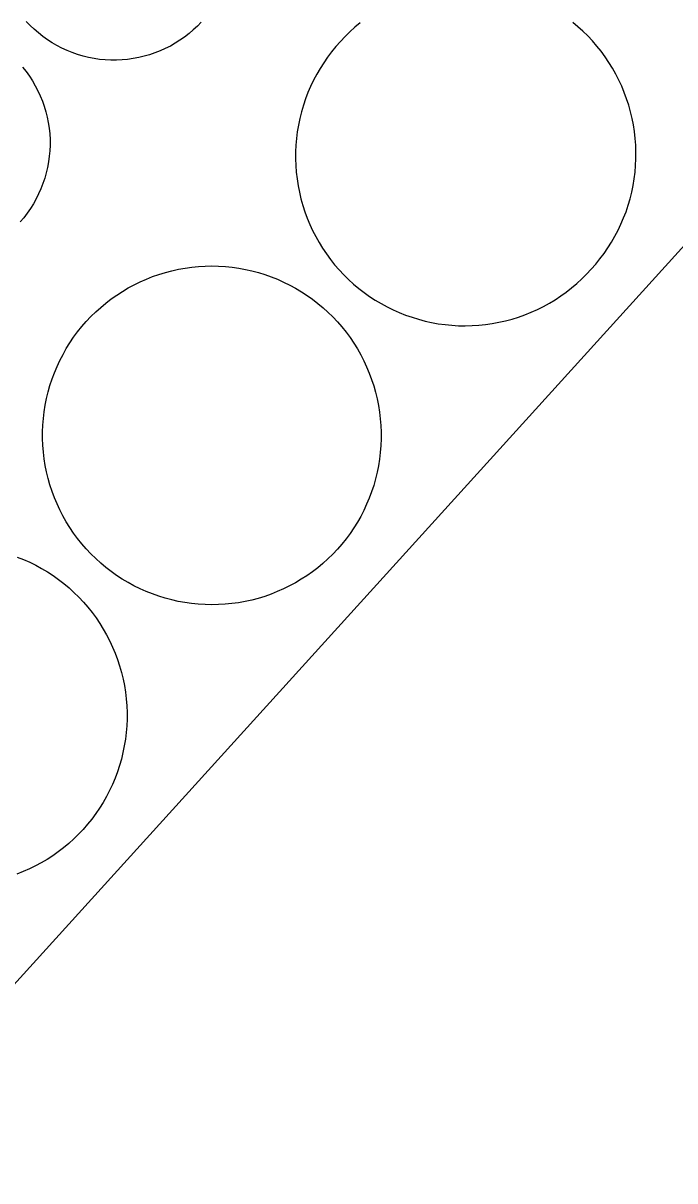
# Model space of a CAD drawing. Extents: x -679220 to -673243, y -1075091 to -1066557.
# Drawn here: x -677176.75 to -677157.55, y -1070719.96 to -1070685.86 of the extents above; entities that cross this region are included whole.
import ezdxf

# ---------------------------------------------------------------- set-up
doc = ezdxf.new("R2010")
doc.units = 0
doc.layers.add('Vnitřní kresba', color=7, linetype='Continuous')

msp = doc.modelspace()

# ---------------------------------------------------------------- linework, layer by layer
at = {"layer": 'Vnitřní kresba'}
msp.add_line((-677150.16, -1070684.57), (-677185.46, -1070723.48), dxfattribs=at)
for points in [[(-677171.5, -1070685.83), (-677171.615, -1070685.949), (-677171.736, -1070686.063), (-677171.862, -1070686.17), (-677171.993, -1070686.272), (-677172.129, -1070686.367), (-677172.269, -1070686.456), (-677172.413, -1070686.537), (-677172.561, -1070686.612), (-677172.712, -1070686.68), (-677172.866, -1070686.741), (-677173.023, -1070686.795), (-677173.183, -1070686.84), (-677173.344, -1070686.879), (-677173.507, -1070686.909), (-677173.671, -1070686.932), (-677173.836, -1070686.947), (-677174.002, -1070686.954), (-677174.168, -1070686.954), (-677174.333, -1070686.945), (-677174.498, -1070686.929), (-677174.662, -1070686.905), (-677174.825, -1070686.873), (-677174.986, -1070686.833), (-677175.145, -1070686.786), (-677175.301, -1070686.732), (-677175.455, -1070686.67), (-677175.606, -1070686.601), (-677175.753, -1070686.525), (-677175.896, -1070686.441), (-677176.036, -1070686.352), (-677176.171, -1070686.255), (-677176.301, -1070686.153), (-677176.426, -1070686.044), (-677176.546, -1070685.93), (-677176.661, -1070685.81)], [(-677166.823, -1070685.851), (-677166.975, -1070685.979), (-677167.122, -1070686.114), (-677167.264, -1070686.254), (-677167.4, -1070686.4)], [(-677160.01, -1070693.11), (-677159.878, -1070692.961), (-677159.752, -1070692.806), (-677159.632, -1070692.647), (-677159.519, -1070692.483), (-677159.412, -1070692.314), (-677159.312, -1070692.142), (-677159.219, -1070691.965), (-677159.134, -1070691.785), (-677159.055, -1070691.602), (-677158.984, -1070691.416), (-677158.92, -1070691.227), (-677158.864, -1070691.036), (-677158.816, -1070690.842), (-677158.775, -1070690.647), (-677158.743, -1070690.45), (-677158.718, -1070690.253), (-677158.701, -1070690.054), (-677158.692, -1070689.855), (-677158.691, -1070689.655), (-677158.698, -1070689.456), (-677158.712, -1070689.257), (-677158.735, -1070689.059), (-677158.766, -1070688.862), (-677158.804, -1070688.667), (-677158.851, -1070688.473), (-677158.905, -1070688.281), (-677158.966, -1070688.091), (-677159.035, -1070687.904), (-677159.112, -1070687.72), (-677159.196, -1070687.539), (-677159.287, -1070687.362), (-677159.385, -1070687.188), (-677159.49, -1070687.019), (-677159.601, -1070686.854), (-677159.719, -1070686.693), (-677159.844, -1070686.537), (-677159.974, -1070686.387), (-677160.111, -1070686.241), (-677160.253, -1070686.101), (-677160.4, -1070685.967), (-677160.553, -1070685.839)], [(-677167.4, -1070686.4), (-677167.532, -1070686.549), (-677167.659, -1070686.704), (-677167.779, -1070686.863), (-677167.892, -1070687.027), (-677167.999, -1070687.196), (-677168.1, -1070687.368), (-677168.193, -1070687.545), (-677168.279, -1070687.725), (-677168.358, -1070687.908), (-677168.429, -1070688.094), (-677168.493, -1070688.283), (-677168.549, -1070688.475), (-677168.598, -1070688.668), (-677168.638, -1070688.864), (-677168.671, -1070689.06), (-677168.696, -1070689.258), (-677168.714, -1070689.457), (-677168.723, -1070689.656), (-677168.724, -1070689.856), (-677168.717, -1070690.055), (-677168.702, -1070690.254), (-677168.68, -1070690.453), (-677168.649, -1070690.65), (-677168.611, -1070690.846), (-677168.564, -1070691.04), (-677168.511, -1070691.232), (-677168.449, -1070691.422), (-677168.38, -1070691.609), (-677168.303, -1070691.793), (-677168.219, -1070691.974), (-677168.128, -1070692.152), (-677168.03, -1070692.325), (-677167.925, -1070692.495), (-677167.814, -1070692.661), (-677167.696, -1070692.821), (-677167.571, -1070692.977), (-677167.44, -1070693.128), (-677167.304, -1070693.274), (-677167.162, -1070693.414), (-677167.014, -1070693.548), (-677166.861, -1070693.676), (-677166.703, -1070693.798), (-677166.54, -1070693.913), (-677166.373, -1070694.022), (-677166.202, -1070694.124), (-677166.026, -1070694.219), (-677165.847, -1070694.308), (-677165.665, -1070694.388), (-677165.479, -1070694.462), (-677165.291, -1070694.528), (-677165.1, -1070694.586), (-677164.907, -1070694.637), (-677164.713, -1070694.68), (-677164.516, -1070694.716), (-677164.318, -1070694.743), (-677164.12, -1070694.762), (-677163.921, -1070694.774), (-677163.721, -1070694.777), (-677163.522, -1070694.773), (-677163.323, -1070694.76), (-677163.124, -1070694.74), (-677162.927, -1070694.712), (-677162.73, -1070694.675), (-677162.536, -1070694.631), (-677162.343, -1070694.58), (-677162.153, -1070694.52), (-677161.965, -1070694.453), (-677161.779, -1070694.379), (-677161.597, -1070694.297), (-677161.419, -1070694.208), (-677161.244, -1070694.112), (-677161.073, -1070694.009), (-677160.906, -1070693.899), (-677160.744, -1070693.783), (-677160.587, -1070693.661), (-677160.434, -1070693.532), (-677160.287, -1070693.397), (-677160.146, -1070693.256), (-677160.01, -1070693.11)], [(-677176.765, -1070687.16), (-677176.663, -1070687.289), (-677176.566, -1070687.424), (-677176.476, -1070687.563), (-677176.393, -1070687.706), (-677176.316, -1070687.853), (-677176.247, -1070688.003), (-677176.185, -1070688.156), (-677176.13, -1070688.313), (-677176.082, -1070688.471), (-677176.042, -1070688.632), (-677176.01, -1070688.794), (-677175.985, -1070688.958), (-677175.968, -1070689.123), (-677175.959, -1070689.288), (-677175.958, -1070689.454), (-677175.965, -1070689.619), (-677175.979, -1070689.784), (-677176.001, -1070689.948), (-677176.031, -1070690.111), (-677176.069, -1070690.272), (-677176.114, -1070690.431), (-677176.167, -1070690.588), (-677176.227, -1070690.743), (-677176.294, -1070690.894), (-677176.369, -1070691.042), (-677176.45, -1070691.186), (-677176.538, -1070691.326), (-677176.632, -1070691.462), (-677176.733, -1070691.594), (-677176.84, -1070691.72)], [(-677174.89, -1070694.65), (-677174.754, -1070694.506), (-677174.612, -1070694.367), (-677174.464, -1070694.234), (-677174.312, -1070694.108), (-677174.154, -1070693.987), (-677173.992, -1070693.872), (-677173.825, -1070693.765), (-677173.655, -1070693.663), (-677173.48, -1070693.569), (-677173.302, -1070693.482), (-677173.12, -1070693.402), (-677172.936, -1070693.329), (-677172.749, -1070693.263), (-677172.559, -1070693.205), (-677172.367, -1070693.155), (-677172.173, -1070693.112), (-677171.978, -1070693.077), (-677171.781, -1070693.05), (-677171.584, -1070693.031), (-677171.386, -1070693.019), (-677171.187, -1070693.016), (-677170.989, -1070693.02), (-677170.791, -1070693.032), (-677170.593, -1070693.052), (-677170.397, -1070693.08), (-677170.202, -1070693.115), (-677170.008, -1070693.159), (-677169.816, -1070693.21), (-677169.627, -1070693.268), (-677169.44, -1070693.334), (-677169.255, -1070693.408), (-677169.074, -1070693.488), (-677168.896, -1070693.576), (-677168.722, -1070693.671), (-677168.551, -1070693.773), (-677168.385, -1070693.881), (-677168.223, -1070693.996), (-677168.066, -1070694.117), (-677167.914, -1070694.244), (-677167.767, -1070694.378), (-677167.625, -1070694.517), (-677167.489, -1070694.661), (-677167.359, -1070694.811), (-677167.235, -1070694.966), (-677167.117, -1070695.126), (-677167.006, -1070695.29), (-677166.901, -1070695.458), (-677166.803, -1070695.631), (-677166.712, -1070695.807), (-677166.628, -1070695.987), (-677166.552, -1070696.17), (-677166.482, -1070696.356), (-677166.42, -1070696.544), (-677166.366, -1070696.735), (-677166.319, -1070696.928), (-677166.28, -1070697.122), (-677166.248, -1070697.318), (-677166.225, -1070697.515), (-677166.209, -1070697.713), (-677166.201, -1070697.911), (-677166.201, -1070698.11), (-677166.209, -1070698.308), (-677166.225, -1070698.506), (-677166.248, -1070698.703), (-677166.28, -1070698.899), (-677166.319, -1070699.093), (-677166.366, -1070699.286), (-677166.42, -1070699.477), (-677166.482, -1070699.666), (-677166.552, -1070699.851), (-677166.629, -1070700.034), (-677166.713, -1070700.214), (-677166.804, -1070700.39), (-677166.902, -1070700.563), (-677167.007, -1070700.731), (-677167.118, -1070700.896), (-677167.236, -1070701.055), (-677167.36, -1070701.21), (-677167.49, -1070701.36)], [(-677167.49, -1070701.36), (-677167.626, -1070701.504), (-677167.768, -1070701.643), (-677167.916, -1070701.776), (-677168.068, -1070701.902), (-677168.226, -1070702.023), (-677168.388, -1070702.138), (-677168.555, -1070702.245), (-677168.725, -1070702.347), (-677168.9, -1070702.441), (-677169.078, -1070702.528), (-677169.26, -1070702.608), (-677169.444, -1070702.681), (-677169.631, -1070702.747), (-677169.821, -1070702.805), (-677170.013, -1070702.855), (-677170.207, -1070702.898), (-677170.402, -1070702.933), (-677170.599, -1070702.96), (-677170.796, -1070702.979), (-677170.994, -1070702.991), (-677171.193, -1070702.994), (-677171.391, -1070702.99), (-677171.589, -1070702.978), (-677171.787, -1070702.958), (-677171.983, -1070702.93), (-677172.178, -1070702.895), (-677172.372, -1070702.851), (-677172.564, -1070702.8), (-677172.753, -1070702.742), (-677172.94, -1070702.676), (-677173.125, -1070702.602), (-677173.306, -1070702.522), (-677173.484, -1070702.434), (-677173.658, -1070702.339), (-677173.829, -1070702.237), (-677173.995, -1070702.129), (-677174.157, -1070702.014), (-677174.314, -1070701.893), (-677174.466, -1070701.766), (-677174.613, -1070701.632), (-677174.755, -1070701.493), (-677174.891, -1070701.349), (-677175.021, -1070701.199), (-677175.145, -1070701.044), (-677175.263, -1070700.884), (-677175.374, -1070700.72), (-677175.479, -1070700.552), (-677175.577, -1070700.379), (-677175.668, -1070700.203), (-677175.752, -1070700.023), (-677175.828, -1070699.84), (-677175.898, -1070699.654), (-677175.96, -1070699.466), (-677176.014, -1070699.275), (-677176.061, -1070699.082), (-677176.1, -1070698.888), (-677176.132, -1070698.692), (-677176.155, -1070698.495), (-677176.171, -1070698.297), (-677176.179, -1070698.099), (-677176.179, -1070697.9), (-677176.171, -1070697.702), (-677176.155, -1070697.504), (-677176.132, -1070697.307), (-677176.1, -1070697.111), (-677176.061, -1070696.917), (-677176.014, -1070696.724), (-677175.96, -1070696.533), (-677175.898, -1070696.344), (-677175.828, -1070696.159), (-677175.751, -1070695.976), (-677175.667, -1070695.796), (-677175.576, -1070695.62), (-677175.478, -1070695.447), (-677175.373, -1070695.279), (-677175.262, -1070695.114), (-677175.144, -1070694.955), (-677175.02, -1070694.8), (-677174.89, -1070694.65)], [(-677176.923, -1070701.589), (-677176.738, -1070701.662), (-677176.557, -1070701.743), (-677176.379, -1070701.831), (-677176.205, -1070701.926), (-677176.035, -1070702.027), (-677175.869, -1070702.136), (-677175.707, -1070702.25), (-677175.551, -1070702.372), (-677175.399, -1070702.499), (-677175.252, -1070702.632), (-677175.11, -1070702.771), (-677174.975, -1070702.916), (-677174.845, -1070703.066), (-677174.721, -1070703.221), (-677174.603, -1070703.38), (-677174.492, -1070703.544), (-677174.388, -1070703.713), (-677174.29, -1070703.885), (-677174.199, -1070704.062), (-677174.115, -1070704.241), (-677174.038, -1070704.424), (-677173.969, -1070704.61), (-677173.907, -1070704.798), (-677173.853, -1070704.989), (-677173.806, -1070705.182), (-677173.767, -1070705.376), (-677173.736, -1070705.572), (-677173.713, -1070705.769), (-677173.697, -1070705.967), (-677173.69, -1070706.165), (-677173.69, -1070706.363), (-677173.698, -1070706.561), (-677173.714, -1070706.759), (-677173.737, -1070706.956), (-677173.769, -1070707.152), (-677173.808, -1070707.346), (-677173.855, -1070707.539), (-677173.91, -1070707.729), (-677173.972, -1070707.917), (-677174.041, -1070708.103), (-677174.118, -1070708.286), (-677174.202, -1070708.466), (-677174.294, -1070708.642), (-677174.392, -1070708.814), (-677174.496, -1070708.982), (-677174.608, -1070709.146), (-677174.726, -1070709.306), (-677174.85, -1070709.46), (-677174.98, -1070709.61)], [(-677174.98, -1070709.61), (-677175.116, -1070709.754), (-677175.258, -1070709.892), (-677175.406, -1070710.025), (-677175.558, -1070710.152), (-677175.716, -1070710.272), (-677175.878, -1070710.386), (-677176.044, -1070710.494), (-677176.215, -1070710.595), (-677176.39, -1070710.689), (-677176.568, -1070710.776), (-677176.749, -1070710.856), (-677176.934, -1070710.929)]]:
    msp.add_lwpolyline(points, dxfattribs=at)

doc.saveas('drawing.dxf')
